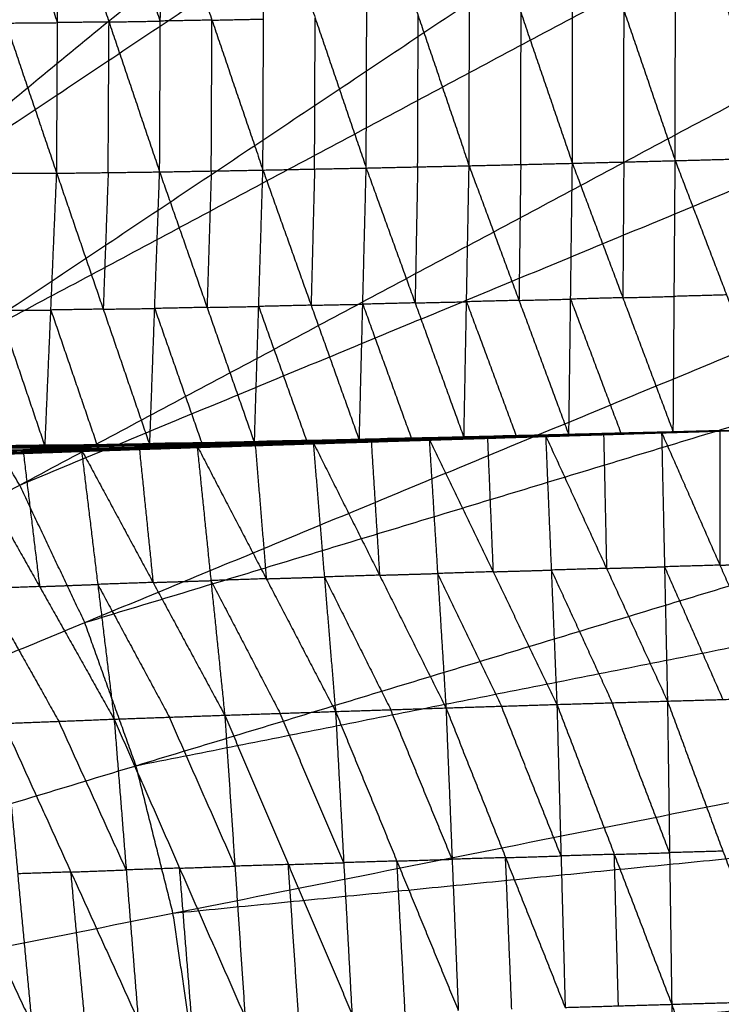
# Model space of a CAD drawing. Header units: millimetres. Extents: x -106 to 110, y -96 to 120.
# Tile 738 of 1020: x 13.57 to 19.6, y 13.77 to 22.24. Entities that reach past the tile are written whole.
import ezdxf

# ---------------------------------------------------------------- set-up
doc = ezdxf.new("R2010")
doc.units = ezdxf.units.MM
doc.header["$MEASUREMENT"] = 0
doc.layers.add('Default', color=7, linetype='Continuous', true_color=0x000000)

msp = doc.modelspace()

# ---------------------------------------------------------------- linework, layer by layer
at = {"layer": 'Default'}
for points in [[(1.8192, 11.9553, 3.7219), (8.1017, 23.7091, 3.7354), (14.3842, 35.4629, 3.7488)], [(1.8192, 11.9553, 3.7219), (9.2235, 23.0367, 3.7354), (16.6278, 34.1181, 3.7488)], [(1.8192, 11.9553, 3.7219), (10.274, 22.2576, 3.7354), (18.7289, 32.5599, 3.7488)], [(1.8192, 11.9553, 3.7219), (11.2431, 21.3793, 3.7354), (20.667, 30.8032, 3.7488)], [(11.2431, 21.3793, 3.7354), (16.3942, 25.6067, 3.7421), (21.5454, 29.8341, 3.7488)], [(1.8192, 11.9553, 3.7219), (12.1214, 20.4102, 3.7354), (22.4237, 28.865, 3.7488)], [(12.1214, 20.4102, 3.7354), (17.6621, 24.1124, 3.7421), (23.2028, 27.8145, 3.7488)], [(1.8192, 11.9553, 3.7219), (12.9005, 19.3597, 3.7354), (23.9819, 26.764, 3.7488)], [(12.9005, 19.3597, 3.7354), (18.7774, 22.5009, 3.7421), (24.6543, 25.6422, 3.7488)], [(1.8192, 11.9553, 3.7219), (13.5729, 18.2379, 3.7354), (25.3267, 24.5204, 3.7488)], [(19.208, 21.0287, -1.8366), (19.2096, 22.3306, -2.3334), (19.2112, 23.6324, -2.8303)], [(19.2112, 23.6324, -2.8303), (19.6524, 22.3424, -2.3315), (20.0937, 21.0525, -1.8327)], [(16.5516, 20.9655, -1.8494), (16.5562, 22.2657, -2.3524), (16.5608, 23.5659, -2.8555)], [(16.5608, 23.5659, -2.8555), (16.9985, 22.2755, -2.3507), (17.4361, 20.985, -1.8459)], [(17.4361, 20.985, -1.8459), (17.4394, 22.286, -2.3468), (17.4426, 23.587, -2.8477)], [(17.4426, 23.587, -2.8477), (17.8832, 22.2966, -2.3445), (18.3239, 21.0062, -1.8413)], [(18.3239, 21.0062, -1.8413), (18.3261, 22.3077, -2.34), (18.3284, 23.6093, -2.8387)], [(18.3284, 23.6093, -2.8387), (18.7682, 22.319, -2.3376), (19.208, 21.0287, -1.8366)], [(13.0157, 23.5041, -2.8418), (13.4533, 22.2122, -2.3427), (13.891, 20.9204, -1.8436)], [(13.8983, 22.2158, -2.3497), (13.6795, 22.8617, -2.5993), (13.4607, 23.5077, -2.8488)], [(13.891, 20.9204, -1.8436), (13.8983, 22.2158, -2.3497), (13.9057, 23.5112, -2.8558)], [(13.9057, 23.5112, -2.8558), (14.3407, 22.2216, -2.3526), (14.7758, 20.9319, -1.8494)], [(14.7817, 22.2294, -2.3554), (14.5642, 22.8742, -2.607), (14.3467, 23.5191, -2.8586)], [(14.7758, 20.9319, -1.8494), (14.7817, 22.2294, -2.3554), (14.7877, 23.5269, -2.8614)], [(14.7877, 23.5269, -2.8614), (15.2257, 22.2374, -2.3562), (15.6637, 20.9478, -1.8509)], [(15.6637, 20.9478, -1.8509), (15.669, 22.2469, -2.3557), (15.6744, 23.546, -2.8606)], [(15.6744, 23.546, -2.8606), (16.113, 22.2558, -2.355), (16.5516, 20.9655, -1.8494)], [(13.5729, 18.2379, 3.7354), (19.7294, 20.788, 3.7421), (25.8859, 23.3381, 3.7488)], [(17.88, 20.9956, -1.8436), (17.8816, 21.6461, -2.094), (17.8832, 22.2966, -2.3445)], [(18.7659, 21.0175, -1.8389), (18.7671, 21.6682, -2.0883), (18.7682, 22.319, -2.3376)], [(13.4533, 22.2122, -2.3427), (13.6758, 22.214, -2.3462), (13.8983, 22.2158, -2.3497)], [(14.3407, 22.2216, -2.3526), (14.1195, 22.2187, -2.3512), (13.8983, 22.2158, -2.3497)], [(14.3334, 20.9261, -1.8465), (14.337, 21.5738, -2.0996), (14.3407, 22.2216, -2.3526)], [(14.3407, 22.2216, -2.3526), (14.5612, 22.2255, -2.354), (14.7817, 22.2294, -2.3554)], [(15.2257, 22.2374, -2.3562), (15.0037, 22.2334, -2.3558), (14.7817, 22.2294, -2.3554)], [(15.2197, 20.9399, -1.8501), (15.2227, 21.5886, -2.1031), (15.2257, 22.2374, -2.3562)], [(15.2257, 22.2374, -2.3562), (15.4474, 22.2422, -2.356), (15.669, 22.2469, -2.3557)], [(16.1077, 20.9567, -1.8502), (16.1103, 21.6062, -2.1026), (16.113, 22.2558, -2.355)], [(16.9939, 20.9753, -1.8477), (16.9962, 21.6254, -2.0992), (16.9985, 22.2755, -2.3507)], [(1.8192, 11.9553, 3.7219), (14.1321, 17.0555, 3.7354), (26.4451, 22.1557, 3.7488)], [(17.4361, 20.985, -1.8459), (17.88, 20.9956, -1.8436), (18.3239, 21.0062, -1.8413)], [(18.294, 18.6687, 0.0063), (18.309, 19.8375, -0.9175), (18.3239, 21.0062, -1.8413)], [(18.3239, 21.0062, -1.8413), (18.7659, 21.0175, -1.8389), (19.208, 21.0287, -1.8366)], [(18.3239, 21.0062, -1.8413), (18.7576, 19.8498, -0.9169), (19.1914, 18.6933, 0.0075)], [(18.7659, 21.0175, -1.8389), (18.7618, 20.4336, -1.3779), (18.7576, 19.8498, -0.9169)], [(19.1914, 18.6933, 0.0075), (19.1997, 19.861, -0.9145), (19.208, 21.0287, -1.8366)], [(19.208, 21.0287, -1.8366), (19.6509, 21.0406, -1.8347), (20.0937, 21.0525, -1.8327)], [(19.208, 21.0287, -1.8366), (19.6495, 19.8736, -0.9139), (20.0909, 18.7184, 0.0088)], [(12.996, 20.9208, -1.8322), (13.3932, 19.744, -0.9152), (13.7905, 18.5672, 0.0019)], [(12.996, 20.9208, -1.8322), (13.4435, 20.9206, -1.8379), (13.891, 20.9204, -1.8436)], [(13.891, 20.9204, -1.8436), (14.3334, 20.9261, -1.8465), (14.7758, 20.9319, -1.8494)], [(14.1321, 17.0555, 3.7354), (20.5089, 18.9899, 3.7421), (26.8857, 20.9243, 3.7488)], [(14.3334, 20.9261, -1.8465), (14.3121, 20.3387, -1.3835), (14.2909, 19.7512, -0.9205)], [(14.6908, 18.5821, 0.0026), (14.7333, 19.757, -0.9234), (14.7758, 20.9319, -1.8494)], [(14.7758, 20.9319, -1.8494), (15.2197, 20.9399, -1.8501), (15.6637, 20.9478, -1.8509)], [(14.7758, 20.9319, -1.8494), (15.1834, 19.7665, -0.923), (15.5911, 18.6011, 0.0034)], [(15.2197, 20.9399, -1.8501), (15.2016, 20.3532, -1.3866), (15.1834, 19.7665, -0.923)], [(15.5911, 18.6011, 0.0034), (15.6274, 19.7745, -0.9238), (15.6637, 20.9478, -1.8509)], [(15.6637, 20.9478, -1.8509), (16.1077, 20.9567, -1.8502), (16.5516, 20.9655, -1.8494)], [(15.6637, 20.9478, -1.8509), (16.078, 19.785, -0.9233), (16.4924, 18.6222, 0.0043)], [(16.1077, 20.9567, -1.8502), (16.0928, 20.3708, -1.3867), (16.078, 19.785, -0.9233)], [(16.4924, 18.6222, 0.0043), (16.522, 19.7938, -0.9226), (16.5516, 20.9655, -1.8494)], [(16.5516, 20.9655, -1.8494), (16.9939, 20.9753, -1.8477), (17.4361, 20.985, -1.8459)], [(16.5516, 20.9655, -1.8494), (16.9719, 19.8052, -0.9221), (17.3921, 18.6448, 0.0052)], [(16.9939, 20.9753, -1.8477), (16.9829, 20.3902, -1.3849), (16.9719, 19.8052, -0.9221)], [(17.3921, 18.6448, 0.0052), (17.4141, 19.8149, -0.9203), (17.4361, 20.985, -1.8459)], [(17.4361, 20.985, -1.8459), (17.8651, 19.8268, -0.9198), (18.294, 18.6687, 0.0063)], [(17.88, 20.9956, -1.8436), (17.8726, 20.4112, -1.3817), (17.8651, 19.8268, -0.9198)], [(13.7905, 18.5672, 0.0019), (13.8407, 19.7438, -0.9209), (13.891, 20.9204, -1.8436)], [(13.891, 20.9204, -1.8436), (14.2909, 19.7512, -0.9205), (14.6908, 18.5821, 0.0026)], [(17.8651, 19.8268, -0.9198), (17.6396, 19.8209, -0.9201), (17.4141, 19.8149, -0.9203)], [(17.8651, 19.8268, -0.9198), (18.087, 19.8322, -0.9186), (18.309, 19.8375, -0.9175)], [(18.7576, 19.8498, -0.9169), (18.5333, 19.8436, -0.9172), (18.309, 19.8375, -0.9175)], [(18.309, 19.8375, -0.9175), (18.5258, 19.2592, -0.4553), (18.7427, 18.681, 0.0069)], [(18.7576, 19.8498, -0.9169), (18.9787, 19.8554, -0.9157), (19.1997, 19.861, -0.9145)], [(19.6495, 19.8736, -0.9139), (19.4246, 19.8673, -0.9142), (19.1997, 19.861, -0.9145)], [(13.3932, 19.744, -0.9152), (13.617, 19.7439, -0.918), (13.8407, 19.7438, -0.9209)], [(14.2909, 19.7512, -0.9205), (14.0658, 19.7475, -0.9207), (13.8407, 19.7438, -0.9209)], [(13.8407, 19.7438, -0.9209), (14.0407, 19.1592, -0.4593), (14.2406, 18.5746, 0.0022)], [(14.2909, 19.7512, -0.9205), (14.5121, 19.7541, -0.9219), (14.7333, 19.757, -0.9234)], [(15.1834, 19.7665, -0.923), (14.9583, 19.7617, -0.9232), (14.7333, 19.757, -0.9234)], [(14.7333, 19.757, -0.9234), (14.9371, 19.1743, -0.4602), (15.1409, 18.5916, 0.003)], [(15.1834, 19.7665, -0.923), (15.4054, 19.7705, -0.9234), (15.6274, 19.7745, -0.9238)], [(16.078, 19.785, -0.9233), (15.8527, 19.7797, -0.9235), (15.6274, 19.7745, -0.9238)], [(15.6274, 19.7745, -0.9238), (15.8345, 19.1931, -0.46), (16.0417, 18.6116, 0.0038)], [(16.078, 19.785, -0.9233), (16.3, 19.7894, -0.9229), (16.522, 19.7938, -0.9226)], [(16.9719, 19.8052, -0.9221), (16.7469, 19.7995, -0.9223), (16.522, 19.7938, -0.9226)], [(16.522, 19.7938, -0.9226), (16.7321, 19.2137, -0.4589), (16.9422, 18.6335, 0.0048)], [(16.9719, 19.8052, -0.9221), (17.193, 19.81, -0.9212), (17.4141, 19.8149, -0.9203)], [(17.4141, 19.8149, -0.9203), (17.6286, 19.2358, -0.4573), (17.8431, 18.6567, 0.0058)], [(1.8192, 11.9553, 3.7219), (14.5727, 15.8241, 3.7354), (27.3263, 19.6929, 3.7488)], [(13.5729, 18.2379, 3.7354), (13.2367, 18.7988, 3.7354), (12.9005, 19.3597, 3.7354)], [(16.135, 18.608, -0.0148), (16.6294, 18.6214, -0.0154), (17.1237, 18.6349, -0.0159)], [(16.1631, 18.6207, -0.0151), (16.6542, 18.6324, -0.0152), (17.1453, 18.644, -0.0153)], [(16.1631, 18.6207, -0.0151), (16.6434, 18.6278, -0.0155), (17.1237, 18.6349, -0.0159)], [(16.665, 18.6346, -0.0104), (16.4195, 18.6288, -0.0103), (16.1739, 18.623, -0.0103)], [(16.1848, 18.6252, -0.0054), (16.6734, 18.6361, -0.0055), (17.162, 18.647, -0.0057)], [(16.1848, 18.6252, -0.0054), (16.665, 18.6346, -0.0104), (17.1453, 18.644, -0.0153)], [(16.3386, 18.6237, -0.0006), (16.506, 18.6299, -0.003), (16.6734, 18.6361, -0.0055)], [(16.8272, 18.6346, -0.0007), (16.5829, 18.6291, -0.0006), (16.3386, 18.6237, -0.0006)], [(16.4924, 18.6222, 0.0043), (16.8272, 18.6346, -0.0007), (17.162, 18.647, -0.0057)], [(16.4924, 18.6222, 0.0043), (16.9422, 18.6335, 0.0048), (17.3921, 18.6448, 0.0052)], [(16.6434, 18.6278, -0.0155), (16.8889, 18.6336, -0.0156), (17.1345, 18.6395, -0.0156)], [(17.1345, 18.6395, -0.0156), (16.8943, 18.6359, -0.0154), (16.6542, 18.6324, -0.0152)], [(16.6542, 18.6324, -0.0152), (16.6596, 18.6335, -0.0128), (16.665, 18.6346, -0.0104)], [(16.665, 18.6346, -0.0104), (16.9093, 18.6401, -0.0104), (17.1537, 18.6455, -0.0105)], [(17.1537, 18.6455, -0.0105), (16.9135, 18.6408, -0.008), (16.6734, 18.6361, -0.0055)], [(16.8272, 18.6346, -0.0007), (17.0521, 18.6402, -0.0004), (17.2771, 18.6459, -0.0002)], [(16.9422, 18.6335, 0.0048), (16.8847, 18.634, 0.002), (16.8272, 18.6346, -0.0007)], [(17.0664, 18.6242, -0.0041), (17.5803, 18.6432, 0.0011), (18.0942, 18.6622, 0.0063)], [(17.0664, 18.6242, -0.0041), (17.5706, 18.6399, -0.0039), (18.0747, 18.6557, -0.0038)], [(17.0799, 18.6288, 0.0006), (17.3368, 18.6383, 0.0032), (17.5937, 18.6478, 0.0058)], [(17.5803, 18.6432, 0.0011), (17.3301, 18.636, 0.0009), (17.0799, 18.6288, 0.0006)], [(17.5861, 18.6413, -0.0084), (17.334, 18.6335, -0.0084), (17.082, 18.6256, -0.0085)], [(17.0933, 18.6335, 0.0052), (17.5937, 18.6478, 0.0058), (18.0942, 18.6622, 0.0063)], [(17.0975, 18.627, -0.013), (17.5965, 18.6421, -0.0125), (18.0956, 18.6573, -0.0121)], [(17.0975, 18.627, -0.013), (17.5861, 18.6413, -0.0084), (18.0747, 18.6557, -0.0038)], [(17.0975, 18.627, -0.013), (17.1106, 18.6309, -0.0144), (17.1237, 18.6349, -0.0159)], [(17.6096, 18.6461, -0.014), (17.3601, 18.6385, -0.0142), (17.1106, 18.6309, -0.0144)], [(17.1237, 18.6349, -0.0159), (17.6184, 18.6486, -0.0155), (18.1132, 18.6623, -0.015)], [(17.1237, 18.6349, -0.0159), (17.6096, 18.6461, -0.014), (18.0956, 18.6573, -0.0121)], [(17.1237, 18.6349, -0.0159), (17.1345, 18.6395, -0.0156), (17.1453, 18.644, -0.0153)], [(17.6292, 18.6532, -0.0152), (17.3819, 18.6463, -0.0154), (17.1345, 18.6395, -0.0156)], [(17.1453, 18.644, -0.0153), (17.6364, 18.6561, -0.0145), (18.1276, 18.6682, -0.0137)], [(17.1453, 18.644, -0.0153), (17.6292, 18.6532, -0.0152), (18.1132, 18.6623, -0.015)], [(17.1453, 18.644, -0.0153), (17.1537, 18.6455, -0.0105), (17.162, 18.647, -0.0057)], [(17.6448, 18.6576, -0.0097), (17.3992, 18.6516, -0.0101), (17.1537, 18.6455, -0.0105)], [(17.162, 18.647, -0.0057), (17.6503, 18.6585, -0.0052), (18.1386, 18.67, -0.0048)], [(17.162, 18.647, -0.0057), (17.6448, 18.6576, -0.0097), (18.1276, 18.6682, -0.0137)], [(17.162, 18.647, -0.0057), (17.2771, 18.6459, -0.0002), (17.3921, 18.6448, 0.0052)], [(17.2771, 18.6459, -0.0002), (17.4637, 18.6522, -0.0027), (17.6503, 18.6585, -0.0052)], [(17.7654, 18.6574, 0.0002), (17.5212, 18.6517, 0), (17.2771, 18.6459, -0.0002)], [(17.3921, 18.6448, 0.0052), (17.7654, 18.6574, 0.0002), (18.1386, 18.67, -0.0048)], [(17.3921, 18.6448, 0.0052), (17.8431, 18.6567, 0.0058), (18.294, 18.6687, 0.0063)], [(17.5706, 18.6399, -0.0039), (17.5754, 18.6416, -0.0014), (17.5803, 18.6432, 0.0011)], [(17.5706, 18.6399, -0.0039), (17.5783, 18.6406, -0.0061), (17.5861, 18.6413, -0.0084)], [(17.5803, 18.6432, 0.0011), (17.8324, 18.6511, 0.0012), (18.0844, 18.6589, 0.0013)], [(17.5861, 18.6413, -0.0084), (17.8356, 18.6489, -0.0082), (18.0851, 18.6565, -0.008)], [(17.5937, 18.6478, 0.0058), (17.6179, 18.07, -0.474), (17.6421, 17.4922, -0.9537)], [(18.0851, 18.6565, -0.008), (17.8408, 18.6493, -0.0103), (17.5965, 18.6421, -0.0125)], [(17.5965, 18.6421, -0.0125), (17.6031, 18.6441, -0.0133), (17.6096, 18.6461, -0.014)], [(17.6096, 18.6461, -0.014), (17.857, 18.6529, -0.0138), (18.1044, 18.6598, -0.0136)], [(18.1044, 18.6598, -0.0136), (17.8614, 18.6542, -0.0145), (17.6184, 18.6486, -0.0155)], [(17.6184, 18.6486, -0.0155), (17.6238, 18.6509, -0.0153), (17.6292, 18.6532, -0.0152)], [(17.6292, 18.6532, -0.0152), (17.8748, 18.6592, -0.0148), (18.1204, 18.6653, -0.0144)], [(18.1204, 18.6653, -0.0144), (17.8784, 18.6607, -0.0144), (17.6364, 18.6561, -0.0145)], [(17.6364, 18.6561, -0.0145), (17.6406, 18.6569, -0.0121), (17.6448, 18.6576, -0.0097)], [(17.6448, 18.6576, -0.0097), (17.8889, 18.6634, -0.0095), (18.1331, 18.6691, -0.0093)], [(18.1331, 18.6691, -0.0093), (17.8917, 18.6638, -0.0073), (17.6503, 18.6585, -0.0052)], [(17.7654, 18.6574, 0.0002), (17.9908, 18.6634, 0.0005), (18.2163, 18.6694, 0.0007)], [(17.8431, 18.6567, 0.0058), (17.8042, 18.6571, 0.003), (17.7654, 18.6574, 0.0002)], [(18.0747, 18.6557, -0.0038), (18.5828, 18.673, 0.0019), (19.091, 18.6904, 0.0075)], [(18.0747, 18.6557, -0.0038), (18.5788, 18.6714, -0.002), (19.0829, 18.6871, -0.0003)], [(18.0747, 18.6557, -0.0038), (18.0844, 18.6589, 0.0013), (18.0942, 18.6622, 0.0063)], [(18.0747, 18.6557, -0.0038), (18.0851, 18.6565, -0.008), (18.0956, 18.6573, -0.0121)], [(18.0844, 18.6589, 0.0013), (18.3385, 18.6676, 0.0041), (18.5926, 18.6763, 0.0069)], [(18.5828, 18.673, 0.0019), (18.3336, 18.666, 0.0016), (18.0844, 18.6589, 0.0013)], [(18.5892, 18.6722, -0.0062), (18.3372, 18.6643, -0.0071), (18.0851, 18.6565, -0.008)], [(18.0942, 18.6622, 0.0063), (18.5926, 18.6763, 0.0069), (19.091, 18.6904, 0.0075)], [(18.0942, 18.6622, 0.0063), (18.1425, 17.5066, -0.9531), (18.1909, 16.351, -1.9126)], [(18.0942, 18.6622, 0.0063), (18.6177, 17.521, -0.9511), (19.1413, 16.3797, -1.9086)], [(18.0956, 18.6573, -0.0121), (18.5948, 18.6726, -0.0091), (19.0941, 18.6879, -0.0062)], [(18.0956, 18.6573, -0.0121), (18.5892, 18.6722, -0.0062), (19.0829, 18.6871, -0.0003)], [(18.0956, 18.6573, -0.0121), (18.1044, 18.6598, -0.0136), (18.1132, 18.6623, -0.015)], [(18.6036, 18.6751, -0.0106), (18.354, 18.6675, -0.0121), (18.1044, 18.6598, -0.0136)], [(18.1132, 18.6623, -0.015), (18.6083, 18.6763, -0.0115), (19.1034, 18.6902, -0.0081)], [(18.1132, 18.6623, -0.015), (18.6036, 18.6751, -0.0106), (19.0941, 18.6879, -0.0062)], [(18.1132, 18.6623, -0.015), (18.1204, 18.6653, -0.0144), (18.1276, 18.6682, -0.0137)], [(18.6155, 18.6792, -0.0109), (18.3679, 18.6723, -0.0126), (18.1204, 18.6653, -0.0144)], [(18.1276, 18.6682, -0.0137), (18.6192, 18.6806, -0.0104), (19.1108, 18.6929, -0.007)], [(18.1276, 18.6682, -0.0137), (18.6155, 18.6792, -0.0109), (19.1034, 18.6902, -0.0081)], [(18.1276, 18.6682, -0.0137), (18.1331, 18.6691, -0.0093), (18.1386, 18.67, -0.0048)], [(18.6247, 18.6815, -0.0059), (18.3789, 18.6753, -0.0076), (18.1331, 18.6691, -0.0093)], [(18.1386, 18.67, -0.0048), (18.6274, 18.6818, -0.0028), (19.1161, 18.6936, -0.0008)], [(18.1386, 18.67, -0.0048), (18.6247, 18.6815, -0.0059), (19.1108, 18.6929, -0.007)], [(18.1386, 18.67, -0.0048), (18.2163, 18.6694, 0.0007), (18.294, 18.6687, 0.0063)], [(18.7051, 18.6812, 0.0027), (18.4607, 18.6753, 0.0017), (18.2163, 18.6694, 0.0007)], [(18.294, 18.6687, 0.0063), (18.7051, 18.6812, 0.0027), (19.1161, 18.6936, -0.0008)], [(18.294, 18.6687, 0.0063), (18.7427, 18.681, 0.0069), (19.1914, 18.6933, 0.0075)], [(18.5788, 18.6714, -0.002), (18.5808, 18.6722, -0.0001), (18.5828, 18.673, 0.0019)], [(18.5788, 18.6714, -0.002), (18.584, 18.6718, -0.0041), (18.5892, 18.6722, -0.0062)], [(18.5828, 18.673, 0.0019), (18.8349, 18.6809, 0.0027), (19.087, 18.6888, 0.0036)], [(18.5892, 18.6722, -0.0062), (18.8389, 18.6799, -0.0047), (19.0885, 18.6875, -0.0032)], [(18.5926, 18.6763, 0.0069), (18.6052, 18.0986, -0.4721), (18.6177, 17.521, -0.9511)], [(19.0885, 18.6875, -0.0032), (18.8417, 18.68, -0.0062), (18.5948, 18.6726, -0.0091)], [(18.5948, 18.6726, -0.0091), (18.5992, 18.6738, -0.0099), (18.6036, 18.6751, -0.0106)], [(18.6036, 18.6751, -0.0106), (18.8512, 18.6821, -0.0088), (19.0988, 18.689, -0.0071)], [(19.0988, 18.689, -0.0071), (18.8535, 18.6826, -0.0093), (18.6083, 18.6763, -0.0115)], [(18.6083, 18.6763, -0.0115), (18.6119, 18.6777, -0.0112), (18.6155, 18.6792, -0.0109)], [(18.6155, 18.6792, -0.0109), (18.8613, 18.6854, -0.0092), (19.1071, 18.6915, -0.0075)], [(19.1071, 18.6915, -0.0075), (18.8631, 18.686, -0.0089), (18.6192, 18.6806, -0.0104)], [(18.6192, 18.6806, -0.0104), (18.6219, 18.681, -0.0081), (18.6247, 18.6815, -0.0059)], [(18.6247, 18.6815, -0.0059), (18.8691, 18.6874, -0.0049), (19.1135, 18.6933, -0.0039)], [(19.1135, 18.6933, -0.0039), (18.8704, 18.6875, -0.0034), (18.6274, 18.6818, -0.0028)], [(18.6274, 18.6818, -0.0028), (18.6662, 18.6815, 0), (18.7051, 18.6812, 0.0027)], [(18.7051, 18.6812, 0.0027), (18.9294, 18.6873, 0.003), (19.1538, 18.6935, 0.0033)], [(19.1538, 18.6935, 0.0033), (18.9482, 18.6872, 0.0051), (18.7427, 18.681, 0.0069)], [(19.0829, 18.6871, -0.0003), (19.5869, 18.7028, 0.0043), (20.0909, 18.7184, 0.0088)], [(19.0829, 18.6871, -0.0003), (19.087, 18.6888, 0.0036), (19.091, 18.6904, 0.0075)], [(19.0829, 18.6871, -0.0003), (19.0885, 18.6875, -0.0032), (19.0941, 18.6879, -0.0062)], [(19.087, 18.6888, 0.0036), (19.339, 18.6966, 0.0059), (19.591, 18.7044, 0.0082)], [(19.5869, 18.7028, 0.0043), (19.3369, 18.6958, 0.0039), (19.087, 18.6888, 0.0036)], [(19.5925, 18.7032, 0.0013), (19.3405, 18.6953, -0.0009), (19.0885, 18.6875, -0.0032)], [(19.091, 18.6904, 0.0075), (19.591, 18.7044, 0.0082), (20.0909, 18.7184, 0.0088)], [(19.091, 18.6904, 0.0075), (19.1162, 17.5351, -0.9505), (19.1413, 16.3797, -1.9086)], [(19.091, 18.6904, 0.0075), (19.5924, 17.5489, -0.9489), (20.0939, 16.4075, -1.9052)], [(19.0941, 18.6879, -0.0062), (19.5925, 18.7032, 0.0013), (20.0909, 18.7184, 0.0088)], [(19.0941, 18.6879, -0.0062), (19.0988, 18.689, -0.0071), (19.1034, 18.6902, -0.0081)], [(19.5972, 18.7043, 0.0003), (19.348, 18.6967, -0.0034), (19.0988, 18.689, -0.0071)], [(19.1034, 18.6902, -0.0081), (19.5972, 18.7043, 0.0003), (20.0909, 18.7184, 0.0088)], [(19.1034, 18.6902, -0.0081), (19.1071, 18.6915, -0.0075), (19.1108, 18.6929, -0.007)], [(19.6008, 18.7057, 0.0009), (19.354, 18.6986, -0.0033), (19.1071, 18.6915, -0.0075)], [(19.1108, 18.6929, -0.007), (19.6008, 18.7057, 0.0009), (20.0909, 18.7184, 0.0088)], [(19.1108, 18.6929, -0.007), (19.1135, 18.6933, -0.0039), (19.1161, 18.6936, -0.0008)], [(19.6035, 18.706, 0.004), (19.3585, 18.6997, 0), (19.1135, 18.6933, -0.0039)], [(19.1161, 18.6936, -0.0008), (19.6035, 18.706, 0.004), (20.0909, 18.7184, 0.0088)], [(19.1161, 18.6936, -0.0008), (19.1538, 18.6935, 0.0033), (19.1914, 18.6933, 0.0075)], [(19.1538, 18.6935, 0.0033), (19.3786, 18.6998, 0.0037), (19.6035, 18.706, 0.004)], [(19.6411, 18.7059, 0.0082), (19.3974, 18.6997, 0.0057), (19.1538, 18.6935, 0.0033)], [(19.1914, 18.6933, 0.0075), (19.6411, 18.7059, 0.0082), (20.0909, 18.7184, 0.0088)], [(19.5869, 18.7028, 0.0043), (19.5897, 18.703, 0.0028), (19.5925, 18.7032, 0.0013)], [(19.591, 18.7044, 0.0082), (19.5917, 18.1267, -0.4704), (19.5924, 17.5489, -0.9489)], [(19.5925, 18.7032, 0.0013), (19.5948, 18.7037, 0.0008), (19.5972, 18.7043, 0.0003)], [(19.5972, 18.7043, 0.0003), (19.599, 18.705, 0.0006), (19.6008, 18.7057, 0.0009)], [(19.6008, 18.7057, 0.0009), (19.6022, 18.7059, 0.0025), (19.6035, 18.706, 0.004)], [(12.8788, 18.5663, 0.0012), (13.3347, 18.5668, 0.0015), (13.7905, 18.5672, 0.0019)], [(13.165, 18.5329, -0.033), (13.6615, 18.544, -0.0265), (14.1579, 18.5551, -0.02)], [(13.685, 18.5587, -0.0272), (13.4368, 18.5532, -0.0304), (13.1886, 18.5477, -0.0337)], [(13.2121, 18.5624, -0.0343), (13.7056, 18.5697, -0.028), (14.1991, 18.577, -0.0216)], [(13.2121, 18.5624, -0.0343), (13.685, 18.5587, -0.0272), (14.1579, 18.5551, -0.02)], [(13.7238, 18.5771, -0.0197), (13.477, 18.5734, -0.0229), (13.2303, 18.5697, -0.0261)], [(13.2484, 18.5771, -0.0178), (13.7395, 18.5819, -0.0137), (14.2306, 18.5868, -0.0096)], [(13.2484, 18.5771, -0.0178), (13.5194, 18.5722, -0.008), (13.7905, 18.5672, 0.0019)], [(13.2484, 18.5771, -0.0178), (13.7238, 18.5771, -0.0197), (14.1991, 18.577, -0.0216)], [(14.0105, 18.577, -0.0038), (13.765, 18.5746, -0.0059), (13.5194, 18.5722, -0.008)], [(13.6615, 18.544, -0.0265), (13.6732, 18.5514, -0.0268), (13.685, 18.5587, -0.0272)], [(13.685, 18.5587, -0.0272), (13.9318, 18.5624, -0.024), (14.1785, 18.5661, -0.0208)], [(13.7056, 18.5697, -0.028), (13.7147, 18.5734, -0.0238), (13.7238, 18.5771, -0.0197)], [(14.1785, 18.5661, -0.0208), (13.9421, 18.5679, -0.0244), (13.7056, 18.5697, -0.028)], [(13.7238, 18.5771, -0.0197), (13.9693, 18.5795, -0.0177), (14.2148, 18.5819, -0.0156)], [(14.2148, 18.5819, -0.0156), (13.9772, 18.5819, -0.0146), (13.7395, 18.5819, -0.0137)], [(13.7395, 18.5819, -0.0137), (13.875, 18.5795, -0.0088), (14.0105, 18.577, -0.0038)], [(13.7905, 18.5672, 0.0019), (14.0105, 18.577, -0.0038), (14.2306, 18.5868, -0.0096)], [(13.7905, 18.5672, 0.0019), (14.2406, 18.5746, 0.0022), (14.6908, 18.5821, 0.0026)], [(14.0105, 18.577, -0.0038), (14.2356, 18.5807, -0.0037), (14.4607, 18.5844, -0.0035)], [(14.0465, 18.5264, -0.0061), (14.5723, 18.5501, -0.0014), (15.098, 18.5738, 0.0032)], [(14.0465, 18.5264, -0.0061), (14.5496, 18.5432, -0.0047), (15.0526, 18.56, -0.0034)], [(14.0748, 18.5343, -0.0019), (14.3377, 18.5461, 0.0005), (14.6006, 18.558, 0.0028)], [(14.5723, 18.5501, -0.0014), (14.3236, 18.5422, -0.0017), (14.0748, 18.5343, -0.0019)], [(14.1032, 18.5422, 0.0023), (14.6006, 18.558, 0.0028), (15.098, 18.5738, 0.0032)], [(14.1071, 18.5355, -0.0166), (14.6053, 18.5509, -0.0145), (15.1036, 18.5663, -0.0123)], [(14.1071, 18.5355, -0.0166), (14.5799, 18.5477, -0.01), (15.0526, 18.56, -0.0034)], [(14.1071, 18.5355, -0.0166), (14.1325, 18.5453, -0.0183), (14.1579, 18.5551, -0.02)], [(14.6307, 18.5607, -0.0161), (14.3816, 18.553, -0.0172), (14.1325, 18.5453, -0.0183)], [(14.1579, 18.5551, -0.02), (14.6522, 18.5682, -0.0176), (15.1466, 18.5813, -0.0152)], [(14.1579, 18.5551, -0.02), (14.1785, 18.5661, -0.0208), (14.1991, 18.577, -0.0216)], [(14.1579, 18.5551, -0.02), (14.6307, 18.5607, -0.0161), (15.1036, 18.5663, -0.0123)], [(14.6728, 18.5792, -0.0184), (14.4257, 18.5726, -0.0196), (14.1785, 18.5661, -0.0208)], [(14.1991, 18.577, -0.0216), (14.6905, 18.5876, -0.019), (15.1818, 18.5982, -0.0163)], [(14.1991, 18.577, -0.0216), (14.2148, 18.5819, -0.0156), (14.2306, 18.5868, -0.0096)], [(14.1991, 18.577, -0.0216), (14.6728, 18.5792, -0.0184), (15.1466, 18.5813, -0.0152)], [(14.7062, 18.5925, -0.0129), (14.4605, 18.5872, -0.0143), (14.2148, 18.5819, -0.0156)], [(14.2306, 18.5868, -0.0096), (14.7198, 18.5959, -0.0079), (15.209, 18.605, -0.0061)], [(14.2306, 18.5868, -0.0096), (14.7062, 18.5925, -0.0129), (15.1818, 18.5982, -0.0163)], [(14.2306, 18.5868, -0.0096), (14.4607, 18.5844, -0.0035), (14.6908, 18.5821, 0.0026)], [(14.4607, 18.5844, -0.0035), (14.3506, 18.5795, -0.0006), (14.2406, 18.5746, 0.0022)], [(14.4607, 18.5844, -0.0035), (14.5902, 18.5901, -0.0057), (14.7198, 18.5959, -0.0079)], [(14.9499, 18.5935, -0.0018), (14.7053, 18.589, -0.0026), (14.4607, 18.5844, -0.0035)], [(14.5496, 18.5432, -0.0047), (14.5609, 18.5466, -0.0031), (14.5723, 18.5501, -0.0014)], [(14.5723, 18.5501, -0.0014), (14.8238, 18.5585, -0.0008), (15.0753, 18.5669, -0.0001)], [(14.5799, 18.5477, -0.01), (14.829, 18.5554, -0.0089), (15.0781, 18.5631, -0.0078)], [(14.6006, 18.558, 0.0028), (14.6599, 17.9791, -0.4777), (14.7193, 17.4003, -0.9582)], [(15.0781, 18.5631, -0.0078), (14.8417, 18.557, -0.0111), (14.6053, 18.5509, -0.0145)], [(14.6053, 18.5509, -0.0145), (14.618, 18.5558, -0.0153), (14.6307, 18.5607, -0.0161)], [(14.6307, 18.5607, -0.0161), (14.8779, 18.5673, -0.0149), (15.1251, 18.5738, -0.0137)], [(14.6522, 18.5682, -0.0176), (14.6625, 18.5737, -0.018), (14.6728, 18.5792, -0.0184)], [(15.1251, 18.5738, -0.0137), (14.8886, 18.571, -0.0156), (14.6522, 18.5682, -0.0176)], [(14.6728, 18.5792, -0.0184), (14.9185, 18.5845, -0.0171), (15.1642, 18.5897, -0.0157)], [(14.6905, 18.5876, -0.019), (14.6983, 18.5901, -0.016), (14.7062, 18.5925, -0.0129)], [(15.1642, 18.5897, -0.0157), (14.9273, 18.5887, -0.0174), (14.6905, 18.5876, -0.019)], [(14.6908, 18.5821, 0.0026), (14.9499, 18.5935, -0.0018), (15.209, 18.605, -0.0061)], [(14.6908, 18.5821, 0.0026), (15.1409, 18.5916, 0.003), (15.5911, 18.6011, 0.0034)], [(14.7062, 18.5925, -0.0129), (14.9508, 18.597, -0.0121), (15.1954, 18.6016, -0.0112)], [(15.1954, 18.6016, -0.0112), (14.9576, 18.5987, -0.0095), (14.7198, 18.5959, -0.0079)], [(14.9499, 18.5935, -0.0018), (15.175, 18.5983, -0.0016), (15.4, 18.603, -0.0014)], [(15.1409, 18.5916, 0.003), (15.0454, 18.5926, 0.0006), (14.9499, 18.5935, -0.0018)], [(15.0526, 18.56, -0.0034), (15.5743, 18.582, 0.0004), (16.096, 18.6041, 0.0042)], [(15.0526, 18.56, -0.0034), (15.5564, 18.5762, -0.0033), (16.0602, 18.5925, -0.0032)], [(15.0526, 18.56, -0.0034), (15.0753, 18.5669, -0.0001), (15.098, 18.5738, 0.0032)], [(15.0526, 18.56, -0.0034), (15.0781, 18.5631, -0.0078), (15.1036, 18.5663, -0.0123)], [(15.0753, 18.5669, -0.0001), (15.3362, 18.5779, 0.0018), (15.597, 18.589, 0.0037)], [(15.5743, 18.582, 0.0004), (15.3248, 18.5745, 0.0002), (15.0753, 18.5669, -0.0001)], [(15.5819, 18.5794, -0.0078), (15.33, 18.5713, -0.0078), (15.0781, 18.5631, -0.0078)], [(15.098, 18.5738, 0.0032), (15.597, 18.589, 0.0037), (16.096, 18.6041, 0.0042)], [(15.098, 18.5738, 0.0032), (15.2167, 17.4161, -0.9577), (15.3355, 16.2584, -1.9187)], [(15.098, 18.5738, 0.0032), (15.6929, 17.4321, -0.9577), (16.2878, 16.2904, -1.9186)], [(15.1036, 18.5663, -0.0123), (15.6022, 18.5816, -0.0121), (16.1008, 18.5968, -0.0119)], [(15.1036, 18.5663, -0.0123), (15.5819, 18.5794, -0.0078), (16.0602, 18.5925, -0.0032)], [(15.1036, 18.5663, -0.0123), (15.1251, 18.5738, -0.0137), (15.1466, 18.5813, -0.0152)], [(15.6237, 18.589, -0.0136), (15.3744, 18.5814, -0.0136), (15.1251, 18.5738, -0.0137)], [(15.1466, 18.5813, -0.0152), (15.6408, 18.5946, -0.015), (16.135, 18.608, -0.0148)], [(15.1466, 18.5813, -0.0152), (15.1642, 18.5897, -0.0157), (15.1818, 18.5982, -0.0163)], [(15.1466, 18.5813, -0.0152), (15.6237, 18.589, -0.0136), (16.1008, 18.5968, -0.0119)], [(15.6584, 18.6031, -0.0156), (15.4113, 18.5964, -0.0157), (15.1642, 18.5897, -0.0157)], [(15.1818, 18.5982, -0.0163), (15.6724, 18.6094, -0.0157), (16.1631, 18.6207, -0.0151)], [(15.1818, 18.5982, -0.0163), (15.6584, 18.6031, -0.0156), (16.135, 18.608, -0.0148)], [(15.1818, 18.5982, -0.0163), (15.1954, 18.6016, -0.0112), (15.209, 18.605, -0.0061)], [(15.686, 18.6128, -0.0106), (15.4407, 18.6072, -0.0109), (15.1954, 18.6016, -0.0112)], [(15.209, 18.605, -0.0061), (15.6969, 18.6151, -0.0058), (16.1848, 18.6252, -0.0054)], [(15.209, 18.605, -0.0061), (15.686, 18.6128, -0.0106), (16.1631, 18.6207, -0.0151)], [(15.209, 18.605, -0.0061), (15.4, 18.603, -0.0014), (15.5911, 18.6011, 0.0034)], [(15.4, 18.603, -0.0014), (15.5485, 18.6091, -0.0036), (15.6969, 18.6151, -0.0058)], [(15.8879, 18.6132, -0.001), (15.644, 18.6081, -0.0012), (15.4, 18.603, -0.0014)], [(15.5564, 18.5762, -0.0033), (15.5654, 18.5791, -0.0014), (15.5743, 18.582, 0.0004)], [(15.5564, 18.5762, -0.0033), (15.5692, 18.5778, -0.0055), (15.5819, 18.5794, -0.0078)], [(15.5743, 18.582, 0.0004), (15.8262, 18.5902, 0.0004), (16.0781, 18.5983, 0.0005)], [(15.5819, 18.5794, -0.0078), (15.8312, 18.587, -0.0077), (16.0805, 18.5946, -0.0076)], [(15.5911, 18.6011, 0.0034), (15.8879, 18.6132, -0.001), (16.1848, 18.6252, -0.0054)], [(15.5911, 18.6011, 0.0034), (16.0417, 18.6116, 0.0038), (16.4924, 18.6222, 0.0043)], [(15.597, 18.589, 0.0037), (15.645, 18.0105, -0.477), (15.6929, 17.4321, -0.9577)], [(16.0805, 18.5946, -0.0076), (15.8413, 18.5881, -0.0098), (15.6022, 18.5816, -0.0121)], [(15.6022, 18.5816, -0.0121), (15.6129, 18.5853, -0.0128), (15.6237, 18.589, -0.0136)], [(15.6237, 18.589, -0.0136), (15.8708, 18.5957, -0.0135), (16.1179, 18.6024, -0.0134)], [(15.6408, 18.5946, -0.015), (15.6496, 18.5989, -0.0153), (15.6584, 18.6031, -0.0156)], [(16.1179, 18.6024, -0.0134), (15.8793, 18.5985, -0.0142), (15.6408, 18.5946, -0.015)], [(15.6584, 18.6031, -0.0156), (15.9037, 18.6087, -0.0153), (16.149, 18.6143, -0.015)], [(16.149, 18.6143, -0.015), (15.9107, 18.6119, -0.0154), (15.6724, 18.6094, -0.0157)], [(15.6724, 18.6094, -0.0157), (15.6792, 18.6111, -0.0132), (15.686, 18.6128, -0.0106)], [(15.686, 18.6128, -0.0106), (15.93, 18.6179, -0.0105), (16.1739, 18.623, -0.0103)], [(16.1739, 18.623, -0.0103), (15.9354, 18.619, -0.008), (15.6969, 18.6151, -0.0058)], [(15.8879, 18.6132, -0.001), (16.1132, 18.6184, -0.0008), (16.3386, 18.6237, -0.0006)], [(16.0417, 18.6116, 0.0038), (15.9648, 18.6124, 0.0014), (15.8879, 18.6132, -0.001)], [(16.0602, 18.5925, -0.0032), (16.5768, 18.613, 0.001), (17.0933, 18.6335, 0.0052)], [(16.0602, 18.5925, -0.0032), (16.5633, 18.6084, -0.0036), (17.0664, 18.6242, -0.0041)], [(16.0602, 18.5925, -0.0032), (16.0781, 18.5983, 0.0005), (16.096, 18.6041, 0.0042)], [(16.0602, 18.5925, -0.0032), (16.0805, 18.5946, -0.0076), (16.1008, 18.5968, -0.0119)], [(16.0781, 18.5983, 0.0005), (16.3364, 18.6085, 0.0026), (16.5947, 18.6188, 0.0047)], [(16.5768, 18.613, 0.001), (16.3274, 18.6056, 0.0007), (16.0781, 18.5983, 0.0005)], [(16.5836, 18.6105, -0.008), (16.3321, 18.6026, -0.0078), (16.0805, 18.5946, -0.0076)], [(16.096, 18.6041, 0.0042), (16.5947, 18.6188, 0.0047), (17.0933, 18.6335, 0.0052)], [(16.096, 18.6041, 0.0042), (16.1919, 17.4473, -0.9572), (16.2878, 16.2904, -1.9186)], [(16.096, 18.6041, 0.0042), (16.6666, 17.4627, -0.9561), (17.2373, 16.3212, -1.9163)], [(16.1008, 18.5968, -0.0119), (16.5991, 18.6119, -0.0124), (17.0975, 18.627, -0.013)], [(16.1008, 18.5968, -0.0119), (16.5836, 18.6105, -0.008), (17.0664, 18.6242, -0.0041)], [(16.1008, 18.5968, -0.0119), (16.1179, 18.6024, -0.0134), (16.135, 18.608, -0.0148)], [(16.6162, 18.6175, -0.0139), (16.3671, 18.6099, -0.0136), (16.1179, 18.6024, -0.0134)], [(16.135, 18.608, -0.0148), (16.6162, 18.6175, -0.0139), (17.0975, 18.627, -0.013)], [(16.135, 18.608, -0.0148), (16.149, 18.6143, -0.015), (16.1631, 18.6207, -0.0151)], [(16.6434, 18.6278, -0.0155), (16.3962, 18.6211, -0.0153), (16.149, 18.6143, -0.015)], [(16.1631, 18.6207, -0.0151), (16.1739, 18.623, -0.0103), (16.1848, 18.6252, -0.0054)], [(16.1848, 18.6252, -0.0054), (16.3386, 18.6237, -0.0006), (16.4924, 18.6222, 0.0043)], [(16.5633, 18.6084, -0.0036), (16.57, 18.6107, -0.0013), (16.5768, 18.613, 0.001)], [(16.5633, 18.6084, -0.0036), (16.5735, 18.6094, -0.0058), (16.5836, 18.6105, -0.008)], [(16.5768, 18.613, 0.001), (16.8283, 18.6209, 0.0008), (17.0799, 18.6288, 0.0006)], [(16.5836, 18.6105, -0.008), (16.8328, 18.6181, -0.0082), (17.082, 18.6256, -0.0085)], [(16.5947, 18.6188, 0.0047), (16.6306, 18.0407, -0.4757), (16.6666, 17.4627, -0.9561)], [(17.082, 18.6256, -0.0085), (16.8405, 18.6187, -0.0105), (16.5991, 18.6119, -0.0124)], [(16.5991, 18.6119, -0.0124), (16.6077, 18.6147, -0.0132), (16.6162, 18.6175, -0.0139)], [(16.6162, 18.6175, -0.0139), (16.8634, 18.6242, -0.0142), (17.1106, 18.6309, -0.0144)], [(17.1106, 18.6309, -0.0144), (16.87, 18.6262, -0.0149), (16.6294, 18.6214, -0.0154)], [(16.6294, 18.6214, -0.0154), (16.6364, 18.6246, -0.0155), (16.6434, 18.6278, -0.0155)], [(17.0664, 18.6242, -0.0041), (17.0799, 18.6288, 0.0006), (17.0933, 18.6335, 0.0052)], [(17.0664, 18.6242, -0.0041), (17.082, 18.6256, -0.0085), (17.0975, 18.627, -0.013)], [(17.0933, 18.6335, 0.0052), (17.1653, 17.4773, -0.9555), (17.2373, 16.3212, -1.9163)], [(17.0933, 18.6335, 0.0052), (17.6421, 17.4922, -0.9537), (18.1909, 16.351, -1.9126)], [(13.0389, 18.4901, -0.0136), (13.571, 18.5162, -0.0056), (14.1032, 18.5422, 0.0023)], [(13.0389, 18.4901, -0.0136), (13.5427, 18.5083, -0.0098), (14.0465, 18.5264, -0.0061)], [(13.0711, 18.4975, -0.006), (13.3372, 18.5105, -0.002), (13.6033, 18.5236, 0.0019)], [(13.5769, 18.516, -0.0172), (13.325, 18.507, -0.0191), (13.0731, 18.4979, -0.021)], [(13.1034, 18.5049, 0.0015), (13.6033, 18.5236, 0.0019), (14.1032, 18.5422, 0.0023)], [(13.1034, 18.5049, 0.0015), (13.744, 17.3648, -0.957), (14.3846, 16.2246, -1.9156)], [(13.1073, 18.5057, -0.0284), (13.6072, 18.5206, -0.0225), (14.1071, 18.5355, -0.0166)], [(13.1073, 18.5057, -0.0284), (13.5769, 18.516, -0.0172), (14.0465, 18.5264, -0.0061)], [(13.636, 18.5342, -0.0248), (13.3861, 18.5268, -0.0277), (13.1362, 18.5193, -0.0307)], [(13.165, 18.5329, -0.033), (13.636, 18.5342, -0.0248), (14.1071, 18.5355, -0.0166)], [(13.5427, 18.5083, -0.0098), (13.5598, 18.5121, -0.0135), (13.5769, 18.516, -0.0172)], [(13.571, 18.5162, -0.0056), (13.8229, 18.5252, -0.0037), (14.0748, 18.5343, -0.0019)], [(13.5769, 18.516, -0.0172), (13.8269, 18.5235, -0.0143), (14.0768, 18.531, -0.0114)], [(13.6033, 18.5236, 0.0019), (13.6736, 17.9442, -0.4775), (13.744, 17.3648, -0.957)], [(13.6072, 18.5206, -0.0225), (13.6216, 18.5274, -0.0237), (13.636, 18.5342, -0.0248)], [(14.0768, 18.531, -0.0114), (13.842, 18.5258, -0.0169), (13.6072, 18.5206, -0.0225)], [(13.636, 18.5342, -0.0248), (13.8843, 18.5398, -0.0216), (14.1325, 18.5453, -0.0183)], [(14.1325, 18.5453, -0.0183), (13.897, 18.5447, -0.0224), (13.6615, 18.544, -0.0265)], [(14.0465, 18.5264, -0.0061), (14.0748, 18.5343, -0.0019), (14.1032, 18.5422, 0.0023)], [(14.0465, 18.5264, -0.0061), (14.0768, 18.531, -0.0114), (14.1071, 18.5355, -0.0166)], [(14.5799, 18.5477, -0.01), (14.3283, 18.5393, -0.0107), (14.0768, 18.531, -0.0114)], [(14.1032, 18.5422, 0.0023), (14.2439, 17.3834, -0.9566), (14.3846, 16.2246, -1.9156)], [(14.1032, 18.5422, 0.0023), (14.7193, 17.4003, -0.9582), (15.3355, 16.2584, -1.9187)], [(14.5496, 18.5432, -0.0047), (14.5647, 18.5455, -0.0074), (14.5799, 18.5477, -0.01)], [(14.5727, 15.8241, 3.7354), (21.1084, 17.1241, 3.7421), (27.6441, 18.4242, 3.7488)], [(14.1321, 17.0555, 3.7354), (13.8525, 17.6467, 3.7354), (13.5729, 18.2379, 3.7354)], [(18.6177, 17.521, -0.9511), (18.867, 17.528, -0.9508), (19.1162, 17.5351, -0.9505)], [(19.5924, 17.5489, -0.9489), (19.3543, 17.542, -0.9497), (19.1162, 17.5351, -0.9505)], [(19.1162, 17.5351, -0.9505), (19.3669, 16.9643, -1.4287), (19.6176, 16.3936, -1.9069)], [(19.5924, 17.5489, -0.9489), (19.8424, 17.556, -0.9485), (20.0924, 17.563, -0.9482)], [(16.6666, 17.4627, -0.9561), (16.4293, 17.455, -0.9566), (16.1919, 17.4473, -0.9572)], [(16.6666, 17.4627, -0.9561), (16.916, 17.47, -0.9558), (17.1653, 17.4773, -0.9555)], [(17.6421, 17.4922, -0.9537), (17.4037, 17.4848, -0.9546), (17.1653, 17.4773, -0.9555)], [(17.1653, 17.4773, -0.9555), (17.4397, 16.9067, -1.435), (17.7141, 16.3361, -1.9144)], [(17.6421, 17.4922, -0.9537), (17.8923, 17.4994, -0.9534), (18.1425, 17.5066, -0.9531)], [(18.6177, 17.521, -0.9511), (18.3801, 17.5138, -0.9521), (18.1425, 17.5066, -0.9531)], [(18.1425, 17.5066, -0.9531), (18.4043, 16.936, -1.4319), (18.6661, 16.3654, -1.9106)], [(13.744, 17.3648, -0.957), (13.5062, 17.3555, -0.9551), (13.2685, 17.3463, -0.9532)], [(13.744, 17.3648, -0.957), (13.9939, 17.3741, -0.9568), (14.2439, 17.3834, -0.9566)], [(14.7193, 17.4003, -0.9582), (14.4816, 17.3918, -0.9574), (14.2439, 17.3834, -0.9566)], [(14.2439, 17.3834, -0.9566), (14.5519, 16.8124, -1.4369), (14.86, 16.2415, -1.9171)], [(14.7193, 17.4003, -0.9582), (14.968, 17.4082, -0.958), (15.2167, 17.4161, -0.9577)], [(15.6929, 17.4321, -0.9577), (15.4548, 17.4241, -0.9577), (15.2167, 17.4161, -0.9577)], [(15.2167, 17.4161, -0.9577), (15.5142, 16.8453, -1.4382), (15.8116, 16.2744, -1.9187)], [(15.6929, 17.4321, -0.9577), (15.9424, 17.4397, -0.9575), (16.1919, 17.4473, -0.9572)], [(16.1919, 17.4473, -0.9572), (16.4772, 16.8766, -1.4373), (16.7626, 16.3058, -1.9174)], [(13.2685, 17.3463, -0.9532), (13.5888, 16.7762, -1.4325), (13.9091, 16.2061, -1.9118)], [(1.8192, 11.9553, 3.7219), (14.8905, 14.5554, 3.7354), (27.9619, 17.1555, 3.7488)], [(14.5727, 15.8241, 3.7354), (14.3524, 16.4398, 3.7354), (14.1321, 17.0555, 3.7354)], [(17.2373, 16.3212, -1.9163), (17.7141, 16.3361, -1.9144), (18.1909, 16.351, -1.9126)], [(18.1909, 16.351, -1.9126), (18.6661, 16.3654, -1.9106), (19.1413, 16.3797, -1.9086)], [(18.1909, 16.351, -1.9126), (18.2265, 15.0479, -2.4156), (18.262, 13.7447, -2.9186)], [(18.1909, 16.351, -1.9126), (18.6844, 15.0613, -2.4118), (19.1779, 13.7716, -2.911)], [(19.1596, 15.0757, -2.4098), (18.9129, 15.7205, -2.1602), (18.6661, 16.3654, -1.9106)], [(19.1413, 16.3797, -1.9086), (19.6176, 16.3936, -1.9069), (20.0939, 16.4075, -1.9052)], [(19.1413, 16.3797, -1.9086), (19.1596, 15.0757, -2.4098), (19.1779, 13.7716, -2.911)], [(19.1413, 16.3797, -1.9086), (19.6183, 15.0889, -2.4069), (20.0953, 13.798, -2.9052)], [(15.3355, 16.2584, -1.9187), (15.8116, 16.2744, -1.9187), (16.2878, 16.2904, -1.9186)], [(16.3585, 14.9898, -2.4259), (16.0851, 15.6321, -2.1723), (15.8116, 16.2744, -1.9187)], [(16.2878, 16.2904, -1.9186), (16.7626, 16.3058, -1.9174), (17.2373, 16.3212, -1.9163)], [(16.2878, 16.2904, -1.9186), (16.3585, 14.9898, -2.4259), (16.4291, 13.6892, -2.9331)], [(16.2878, 16.2904, -1.9186), (16.8156, 15.0038, -2.4226), (17.3433, 13.7172, -2.9266)], [(17.2903, 15.0192, -2.4214), (17.0264, 15.6625, -2.1694), (16.7626, 16.3058, -1.9174)], [(17.2373, 16.3212, -1.9163), (17.2903, 15.0192, -2.4214), (17.3433, 13.7172, -2.9266)], [(17.2373, 16.3212, -1.9163), (17.7497, 15.033, -2.4175), (18.262, 13.7447, -2.9186)], [(18.2265, 15.0479, -2.4156), (17.9703, 15.692, -2.165), (17.7141, 16.3361, -1.9144)], [(13.4336, 16.1876, -1.908), (13.9091, 16.2061, -1.9118), (14.3846, 16.2246, -1.9156)], [(13.4336, 16.1876, -1.908), (13.5554, 14.8941, -2.4182), (13.6773, 13.6005, -2.9284)], [(13.4336, 16.1876, -1.908), (14.013, 14.9092, -2.4219), (14.5924, 13.6308, -2.9359)], [(14.4885, 14.9277, -2.4257), (14.1988, 15.5669, -2.1688), (13.9091, 16.2061, -1.9118)], [(14.3846, 16.2246, -1.9156), (14.86, 16.2415, -1.9171), (15.3355, 16.2584, -1.9187)], [(14.3846, 16.2246, -1.9156), (14.4885, 14.9277, -2.4257), (14.5924, 13.6308, -2.9359)], [(14.3846, 16.2246, -1.9156), (14.9476, 14.9426, -2.4262), (15.5106, 13.6606, -2.9368)], [(15.423, 14.9595, -2.4277), (15.1415, 15.6005, -2.1724), (14.86, 16.2415, -1.9171)], [(15.3355, 16.2584, -1.9187), (15.423, 14.9595, -2.4277), (15.5106, 13.6606, -2.9368)], [(15.3355, 16.2584, -1.9187), (15.8823, 14.9738, -2.4259), (16.4291, 13.6892, -2.9331)], [(12.4876, 16.1444, -1.8946), (13.0824, 14.8725, -2.4115), (13.6773, 13.6005, -2.9284)], [(14.8905, 14.5554, 3.7354), (21.5222, 15.2086, 3.7421), (28.1538, 15.8617, 3.7488)], [(14.8905, 14.5554, 3.7354), (14.7316, 15.1898, 3.7354), (14.5727, 15.8241, 3.7354)], [(19.6183, 15.0889, -2.4069), (19.389, 15.0823, -2.4083), (19.1596, 15.0757, -2.4098)], [(16.8156, 15.0038, -2.4226), (16.587, 14.9968, -2.4242), (16.3585, 14.9898, -2.4259)], [(16.8156, 15.0038, -2.4226), (17.0529, 15.0115, -2.422), (17.2903, 15.0192, -2.4214)], [(16.8862, 13.7032, -2.9299), (16.8509, 14.3535, -2.6762), (16.8156, 15.0038, -2.4226)], [(17.7497, 15.033, -2.4175), (17.52, 15.0261, -2.4194), (17.2903, 15.0192, -2.4214)], [(17.7497, 15.033, -2.4175), (17.9881, 15.0404, -2.4165), (18.2265, 15.0479, -2.4156)], [(17.8027, 13.7309, -2.9226), (17.7762, 14.382, -2.67), (17.7497, 15.033, -2.4175)], [(18.6844, 15.0613, -2.4118), (18.4554, 15.0546, -2.4137), (18.2265, 15.0479, -2.4156)], [(18.6844, 15.0613, -2.4118), (18.922, 15.0685, -2.4108), (19.1596, 15.0757, -2.4098)], [(18.72, 13.7582, -2.9148), (18.7022, 14.4098, -2.6633), (18.6844, 15.0613, -2.4118)], [(14.013, 14.9092, -2.4219), (13.7842, 14.9017, -2.4201), (13.5554, 14.8941, -2.4182)], [(14.013, 14.9092, -2.4219), (14.2507, 14.9185, -2.4238), (14.4885, 14.9277, -2.4257)], [(14.1348, 13.6157, -2.9322), (14.0739, 14.2625, -2.677), (14.013, 14.9092, -2.4219)], [(14.9476, 14.9426, -2.4262), (14.718, 14.9352, -2.426), (14.4885, 14.9277, -2.4257)], [(14.9476, 14.9426, -2.4262), (15.1853, 14.951, -2.427), (15.423, 14.9595, -2.4277)], [(15.0515, 13.6457, -2.9363), (14.9995, 14.2942, -2.6813), (14.9476, 14.9426, -2.4262)], [(15.8823, 14.9738, -2.4259), (15.6526, 14.9666, -2.4268), (15.423, 14.9595, -2.4277)], [(15.8823, 14.9738, -2.4259), (16.1204, 14.9818, -2.4259), (16.3585, 14.9898, -2.4259)], [(15.9698, 13.6749, -2.935), (15.9261, 14.3243, -2.6804), (15.8823, 14.9738, -2.4259)], [(1.8192, 11.9553, 3.7219), (15.0824, 13.2617, 3.7354), (28.3457, 14.568, 3.7488)], [(15.0824, 13.2617, 3.7354), (14.9865, 13.9085, 3.7354), (14.8905, 14.5554, 3.7354)], [(18.262, 13.7447, -2.9186), (18.72, 13.7582, -2.9148), (19.1779, 13.7716, -2.911)], [(19.1779, 13.7716, -2.911), (19.6366, 13.7848, -2.9081), (20.0953, 13.798, -2.9052)], [(19.1779, 13.7716, -2.911), (19.1895, 12.4172, -3.025), (19.2011, 11.0629, -3.1389)], [(19.1779, 13.7716, -2.911), (19.6367, 12.4297, -3.0213), (20.0956, 11.0878, -3.1317)]]:
    msp.add_open_spline(points, degree=2, dxfattribs=at)

doc.saveas('drawing.dxf')
